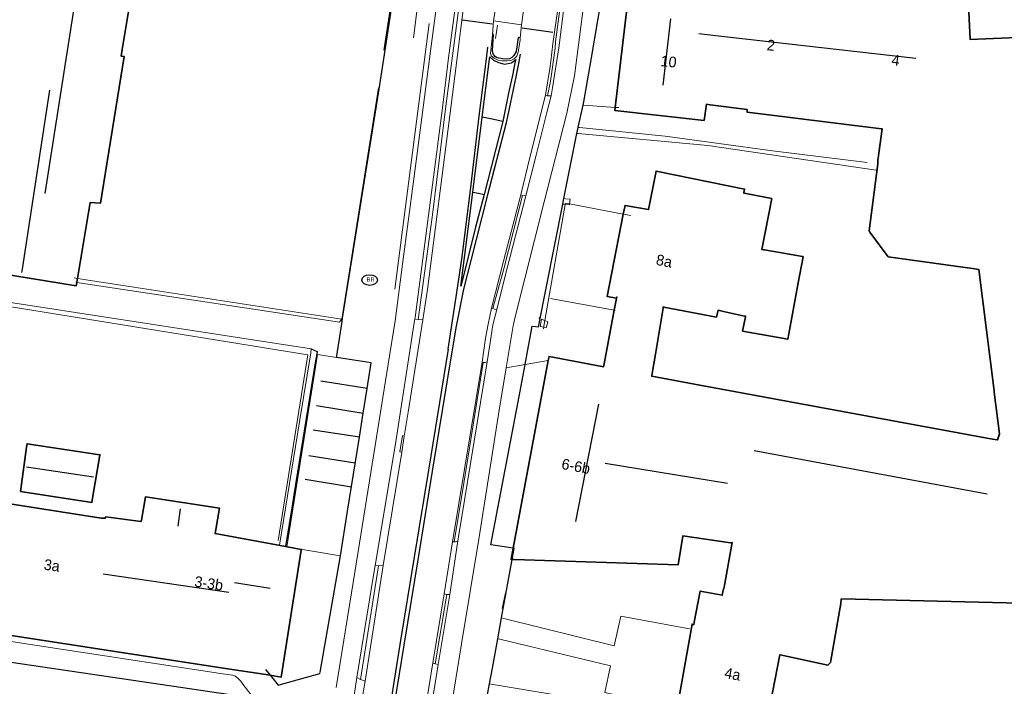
# Model space of a CAD drawing. Header units: metres. Extents: x 169249 to 194689, y 406250 to 412203.
# Tile 316 of 442: x 187817 to 187909, y 411067 to 411130. Entities that reach past the tile are written whole.
import ezdxf
from ezdxf.enums import TextEntityAlignment as Align

# ---------------------------------------------------------------- set-up
doc = ezdxf.new("R2010")
doc.units = ezdxf.units.M
doc.layers.get('0').update_dxf_attribs({"linetype": 'CONTINUOUS'})
for name, color, linetype, lineweight in [('BGT_NLCS_N264$0$B-WE-BV-LEUNING-G', 252, 'BGT_NLCS_N264$0$BV-LEUNING', 18), ('BGT_NLCS_N264$0$B-WE-IE-TERREINAFSCHEIDING_KUNSTMATIG_HEKWERK-G', 252, 'BGT_NLCS_N264$0$IE-TERREINAFSCHEIDING-KUNSTMATIG', 18), ('BGT_NLCS_N264$0$B-WE-IE-TERREINAFSCHEIDING_KUNSTMATIG_MUUR-G', 252, 'BGT_NLCS_N264$0$IE-TERREINAFSCHEIDING-KUNSTMATIG-DICHT', 18), ('BGT_NLCS_N264$0$B-WE-OG-TOPOGRAFIE_BEBOUWING-G', 252, 'CONTINUOUS', 35), ('BGT_NLCS_N264$0$B-WE-OG-TOPOGRAFIE_WEG_PARKEERPLAATS-G', 252, 'CONTINUOUS', 18), ('BGT_NLCS_N264$0$B-WE-OG-TOPOGRAFIE_WEG_RIJWEG-GV', 252, 'CONTINUOUS', 18), ('BGT_NLCS_N264$0$B-WE-OG-TOPOGRAFIE_WEG_RIJWIELPAD-GV', 252, 'CONTINUOUS', 18), ('BGT_NLCS_N264$0$B-WE-OG-TOPOGRAFIE_WEG_VERHARD-G', 252, 'CONTINUOUS', 18), ('BGT_NLCS_N264$0$B-WE-OG-TOPOGRAFIE_WEG_VOETPAD-GV', 252, 'CONTINUOUS', 18), ('X-XX-AL-REFERENTIE-G', 7, 'CONTINUOUS', 18)]:
    doc.layers.add(name, color=color, linetype=linetype, lineweight=lineweight)
for name, color, linetype in [('BGT_NLCS_N264$0$B-WE-IE-MEUBILAIR_WEGMEUBILAIR-S', 252, 'CONTINUOUS'), ('BGT_NLCS_N264$0$B-WE-KG-KADASTRAAL_NOK-G', 252, 'CONTINUOUS'), ('BGT_NLCS_N264$0$B-WE-KL-WATER_BRANDLEIDING_PUT-S', 252, 'CONTINUOUS'), ('BGT_NLCS_N264$0$B-WE-OG-TOPOGRAFIE_WEG_RIJWEG-G', 252, 'CONTINUOUS'), ('BGT_NLCS_N264$0$B-WE-OG-TOPOGRAFIE_WEG_VERKEERSEILAND-GV', 252, 'CONTINUOUS'), ('BGT_NLCS_N264$0$B-WE-OG-TOPOGRAFIE_WEG_VOETPAD-G', 252, 'CONTINUOUS'), ('BGT_NLCS_N264$0$B-WE-VH-KANTOPSLUITING-G', 252, 'CONTINUOUS'), ('BGT_NLCS_N264$0$B-WE-VW-MARKERING-G', 252, 'CONTINUOUS'), ('BGT_NLCS_N264$0$Label_Nummeraanduidingreeks', 252, 'CONTINUOUS')]:
    doc.layers.add(name, color=color, linetype=linetype)
doc.styles.add('BGT_NLCS_N264$0$NLCS-ISO', font='NLCS-ISO.ttf')
doc.styles.add('BGT_NLCS_N264$0$STANDARD', font='txt')
doc.linetypes.add('BGT_NLCS_N264$0$BV-LEUNING', pattern='A,1,[69,NLCS.SHX,S=0.2,R=0,X=0,Y=0],1', length=2)
doc.linetypes.add('BGT_NLCS_N264$0$IE-TERREINAFSCHEIDING-KUNSTMATIG', pattern='A,4,[82,NLCS.SHX,S=0.75,R=90,X=0,Y=0],4,-2', length=10)
doc.linetypes.add('BGT_NLCS_N264$0$IE-TERREINAFSCHEIDING-KUNSTMATIG-DICHT', pattern='A,8,-1,[82,NLCS.SHX,S=0.75,R=90,X=0,Y=0],-1', length=10)

# ---------------------------------------------------------------- blocks, each defined once
blk = doc.blocks.new('BGT_NLCS_N264$0$SIE-WEG_STRAATPOT_BRANDKRAAN-SO')
blk.add_ellipse((0, 0), major_axis=(-0.729, 0), ratio=0.685994)
at = {"style": 'BGT_NLCS_N264$0$NLCS-ISO'}
blk.add_text('BR', height=0.4, dxfattribs=at).set_placement((-0.298, -0.153))
blk = doc.blocks.new('BGT_NLCS_N264')
at = {"layer": 'BGT_NLCS_N264$0$B-WE-BV-LEUNING-G'}
blk.add_line((187861.654, 411129.155, 11.545), (187861.465, 411127.919, 11.539), dxfattribs=at)
at = {"layer": 'BGT_NLCS_N264$0$B-WE-IE-MEUBILAIR_WEGMEUBILAIR-S'}
blk.add_point((187865.566, 411101.812, 11.596), dxfattribs=at)
at = {"layer": 'BGT_NLCS_N264$0$B-WE-IE-TERREINAFSCHEIDING_KUNSTMATIG_HEKWERK-G'}
for p, q in [((187853.813, 411127.984, 11.584), (187854.823, 411136.374, 11.641)), ((187852.052, 411104.516, 11.528), (187855.26, 411129.308, 11.546)), ((187866.067, 411101.582, 11.738), (187867.967, 411112.43, 11.835)), ((187868.375, 411112.483, 11.841), (187873.385, 411111.517, 11.902)), ((187872.537, 411102.558, 11.916), (187866.585, 411103.664, 11.854)), ((187865.935, 411100.831, 11.731), (187865.958, 411100.961, 11.732)), ((187862.065, 411074.73, 11.743), (187862.405, 411076.178, 11.749))]:
    blk.add_line(p, q, dxfattribs=at)
for points in [[(187867.967, 411112.43, 11.835), (187867.989, 411112.557, 11.836), (187868.375, 411112.483, 11.841)], [(187873.385, 411111.517, 11.902), (187873.734, 411111.45, 11.907), (187874.086, 411111.382, 11.911)], [(187810.649, 411103.788, 11.671), (187843.949, 411098.379, 11.698), (187841.183, 411081.078, 11.737)], [(187872.623, 411102.542, 11.917), (187872.621, 411102.542, 11.917), (187872.537, 411102.558, 11.916)], [(187865.958, 411100.961, 11.732), (187865.977, 411101.068, 11.733), (187866.067, 411101.582, 11.738)]]:
    blk.add_polyline3d(points, dxfattribs=at)
at = {"layer": 'BGT_NLCS_N264$0$B-WE-IE-TERREINAFSCHEIDING_KUNSTMATIG_MUUR-G'}
for p, q in [((187854.17, 411147.702, 12.511), (187851.045, 411126.824, 12.415)), ((187867.743, 411112.455, 11.594), (187867.737, 411112.456, 11.593)), ((187867.806, 411112.98, 11.584), (187867.847, 411112.975, 11.586)), ((187822.44, 411105.521, 12.466), (187822.121, 411105.57, 12.466)), ((187865.637, 411101.023, 11.633), (187865.958, 411100.961, 11.648))]:
    blk.add_line(p, q, dxfattribs=at)
for points in [[(187850.525, 411123.314, 12.433), (187847.111, 411101.733, 12.46), (187822.44, 411105.521, 12.466)], [(187867.967, 411112.43, 11.64), (187867.893, 411112.439, 11.625), (187867.743, 411112.455, 11.594)], [(187867.847, 411112.975, 11.586), (187867.994, 411112.957, 11.592), (187868.426, 411112.904, 11.61), (187868.375, 411112.483, 11.699)], [(187868.375, 411112.483, 11.699), (187868.363, 411112.386, 11.72), (187867.967, 411112.43, 11.64)], [(187866.067, 411101.582, 11.695), (187865.807, 411101.686, 11.742), (187865.758, 411101.706, 11.751), (187865.637, 411101.023, 11.633)], [(187865.958, 411100.961, 11.648), (187866.173, 411100.92, 11.658), (187866.203, 411101.02, 11.656), (187866.34, 411101.473, 11.646), (187866.067, 411101.582, 11.695)]]:
    blk.add_polyline3d(points, dxfattribs=at)
at = {"layer": 'BGT_NLCS_N264$0$B-WE-KG-KADASTRAAL_NOK-G'}
for p, q in [((187825.721, 411153.943, 21.349), (187819.39, 411113.448, 21.25)), ((187877.12, 411123.548, 19.597), (187877.823, 411129.751, 19.606)), ((187868.955, 411082.846, 20.335), (187871.089, 411093.804, 20.377)), ((187885.61, 411089.466, 18.496), (187907.363, 411085.438, 18.457)), ((187823.92, 411086.985, 14.389), (187817.687, 411087.911, 14.347)), ((187871.691, 411088.289, 19.135), (187883.119, 411086.431, 19.201)), ((187831.838, 411082.403, 16.462), (187832.06, 411084.036, 16.513)), ((187836.571, 411076.231, 21.169), (187824.831, 411077.943, 21.115)), ((187837.083, 411077.163, 20.119), (187840.43, 411076.633, 20.113))]:
    blk.add_line(p, q, dxfattribs=at)
for points in [[(187900.707, 411126.056, 18.124), (187893.252, 411126.893, 18.132), (187881.755, 411128.183, 18.144), (187880.427, 411128.332, 18.145)], [(187819.824, 411123.075, 21.412), (187817.235, 411106.188, 21.355), (187817.217, 411106.068, 21.355)]]:
    blk.add_polyline3d(points, dxfattribs=at)
at = {"layer": 'BGT_NLCS_N264$0$B-WE-OG-TOPOGRAFIE_BEBOUWING-G'}
for p, q in [((187863.107, 411080.361, 14.902), (187866.382, 411097.857, 14.899)), ((187841.351, 411080.601, 15.344), (187841.867, 411080.506, 15.157))]:
    blk.add_line(p, q, dxfattribs=at)
for points in [[(187822.377, 411105.149, 15.978), (187822.326, 411104.844, 15.979), (187807.791, 411107.188, 15.627)], [(187872.636, 411121.481, 15.596), (187873.854, 411131.735, 15.631), (187875.7, 411133.155, 15.805), (187882.221, 411132.3, 15.574), (187882.213, 411132.193, 15.103), (187893.501, 411130.857, 15.205), (187894.34, 411136.576, 15.07), (187902.466, 411135.548, 15.064), (187902.214, 411134.084, 14.902), (187904.944, 411133.718, 14.376), (187904.944, 411133.718, 14.376), (187905.47, 411133.647, 14.275), (187905.759, 411127.825, 13.864), (187912.341, 411128.091, 13.831)], [(187830.971, 411152.864, 16.016), (187830.925, 411152.572, 16.017), (187827.714, 411132.186, 16.063), (187827.5, 411132.225, 16.063), (187827.425, 411131.769, 16.058), (187826.617, 411126.875, 16.004), (187826.514, 411126.249, 15.997), (187826.794, 411126.214, 16.003), (187824.588, 411112.551, 16.078), (187823.631, 411112.611, 15.949), (187822.44, 411105.521, 15.976)], [(187873.385, 411111.517, 16.898), (187873.546, 411112.335, 16.897), (187875.734, 411111.947, 16.876), (187876.451, 411115.539, 16.897), (187884.711, 411113.854, 16.909), (187884.645, 411113.524, 16.92), (187884.637, 411113.482, 16.921), (187884.825, 411113.461, 15.169), (187887.244, 411112.967, 15.169), (187886.331, 411108.211, 14.83), (187886.48, 411108.194, 14.464), (187886.576, 411108.183, 14.227), (187890.101, 411107.557, 14.239), (187890.164, 411107.546, 14.239), (187889.712, 411105.11, 14.263), (187888.829, 411100.347, 14.309), (187888.735, 411099.84, 14.314), (187884.524, 411100.604, 14.323), (187884.787, 411101.946, 14.26), (187884.799, 411102.009, 14.257), (187884.712, 411102.01, 14.167), (187882.737, 411102.442, 14.476), (187882.233, 411102.556, 17.047), (187882.206, 411102.443, 17.03), (187882.078, 411101.914, 16.951), (187877.173, 411102.852, 16.909), (187877.115, 411102.863, 16.909), (187877.11, 411102.739, 14.38), (187876.382, 411098.456, 14.241), (187876.139, 411097.028, 14.194), (187876.055, 411096.461, 14.712), (187876.046, 411096.401, 14.767), (187880.545, 411095.57, 14.746), (187902.289, 411091.556, 14.643), (187907.865, 411090.526, 14.617), (187908.323, 411090.448, 15.793), (187908.385, 411090.648, 15.796), (187908.505, 411091.036, 15.802), (187908.015, 411094.904, 15.779), (187907.998, 411095.038, 15.778), (187906.565, 411106.357, 15.709), (187906.212, 411106.406, 15.676), (187898.111, 411107.528, 14.911), (187896.411, 411109.846, 14.917), (187896.337, 411109.947, 14.917), (187897.137, 411116.204, 14.917), (187897.149, 411116.297, 14.917), (187897.151, 411116.534, 14.32), (187897.553, 411119.466, 14.329), (187897.472, 411119.478, 14.275), (187897.226, 411119.515, 14.113), (187884.935, 411121.041, 14.074), (187884.94, 411121.27, 15.07), (187881.482, 411121.713, 15.133), (187881.156, 411121.771, 15.604), (187880.931, 411120.263, 15.574), (187872.6, 411121.176, 15.595), (187872.636, 411121.481, 15.596)], [(187872.537, 411102.558, 14.277), (187872.77, 411103.798, 14.287), (187872.744, 411103.687, 16.909), (187871.88, 411103.845, 16.909), (187873.385, 411111.517, 16.898)], [(187822.44, 411105.521, 15.976), (187822.418, 411105.389, 15.977), (187822.377, 411105.149, 15.978)], [(187866.382, 411097.857, 14.899), (187866.455, 411098.246, 14.899), (187866.793, 411098.182, 14.888), (187871.551, 411097.288, 14.737), (187871.595, 411097.541, 14.236), (187872.537, 411102.558, 14.277)], [(187823.914, 411085.4, 13.111), (187823.784, 411084.629, 13.12), (187817.126, 411085.656, 13.084), (187817.216, 411086.316, 13.08), (187817.688, 411089.77, 13.062), (187817.733, 411090.1, 13.06), (187824.532, 411089.066, 13.066), (187824.494, 411088.839, 13.069), (187823.914, 411085.4, 13.111)], [(187919.512, 411089.708, 15.753), (187919.55, 411088.965, 15.757), (187919.51, 411088.962, 15.757), (187910.05, 411088.263, 15.721), (187909.923, 411088.254, 15.721), (187910.399, 411075.224, 15.772), (187893.745, 411075.62, 15.664), (187893.739, 411075.58, 15.563), (187893.677, 411075.186, 14.578), (187892.723, 411069.69, 14.725), (187892.484, 411069.435, 14.608), (187888.035, 411070.401, 14.71), (187887.991, 411070.389, 18.109), (187886.649, 411063.538, 18.299)], [(187878.366, 411065.095, 17.971), (187879.805, 411073.274, 17.971), (187879.961, 411073.21, 18.025), (187880.012, 411073.459, 14.986), (187880.562, 411076.343, 14.803), (187882.605, 411075.964, 14.687), (187882.626, 411075.96, 14.686), (187882.752, 411076.55, 15.722), (187882.756, 411076.567, 15.751), (187882.849, 411077.067, 15.744), (187883.533, 411080.727, 15.696), (187883.56, 411080.871, 15.694), (187883.379, 411080.851, 14.932), (187878.958, 411081.509, 14.956), (187878.951, 411081.465, 14.956), (187878.501, 411078.794, 14.953), (187863.19, 411079.304, 14.903), (187863.011, 411079.31, 14.902)], [(187840.429, 411068.491, 14.59), (187835.858, 411069.194, 14.589), (187797.641, 411075.068, 14.584), (187797.751, 411075.885, 14.815), (187797.891, 411076.921, 15.109), (187797.896, 411076.916, 14.419), (187797.805, 411076.944, 14.408), (187797.607, 411077.006, 14.383), (187799.076, 411086.947, 14.392), (187805.893, 411085.875, 14.68), (187806.166, 411085.869, 15.079), (187806.207, 411086.051, 15.082), (187824.645, 411083.164, 15.088), (187825.035, 411083.139, 15.637), (187825.07, 411083.267, 15.649), (187828.351, 411082.83, 15.547), (187828.397, 411082.972, 14.644), (187828.795, 411085.148, 14.662), (187835.683, 411084.087, 14.683), (187835.311, 411081.907, 14.608), (187835.28, 411081.722, 17.554), (187841.351, 411080.601, 15.344)], [(187841.867, 411080.506, 15.157), (187843.325, 411080.237, 14.626), (187843.315, 411080.176, 14.626), (187841.459, 411068.333, 14.59), (187840.772, 411068.439, 14.59), (187840.429, 411068.491, 14.59)], [(187863.011, 411079.31, 14.902), (187862.911, 411079.313, 14.902), (187863.107, 411080.361, 14.902)]]:
    blk.add_polyline3d(points, dxfattribs=at)
at = {"layer": 'BGT_NLCS_N264$0$B-WE-OG-TOPOGRAFIE_WEG_PARKEERPLAATS-G'}
for points in [[(187846.624, 411098.14, 11.676), (187844.846, 411098.41, 11.719), (187841.967, 411080.492, 11.71), (187846.966, 411079.627, 11.683), (187846.981, 411079.624, 11.683)], [(187839.115, 411066.364, 11.395), (187838.88, 411066.466, 11.404), (187838.607, 411066.697, 11.404), (187837.884, 411067.656, 11.407), (187837.676, 411067.957, 11.407), (187837.419, 411068.229, 11.407), (187837.402, 411068.241, 11.407), (187837.159, 411068.418, 11.404), (187837.11, 411068.454, 11.404), (187836.903, 411068.503, 11.404), (187835.797, 411068.671, 11.404), (187816.431, 411071.608, 11.41), (187805.002, 411073.307, 11.399), (187800.564, 411073.966, 11.395)]]:
    blk.add_polyline3d(points, dxfattribs=at)
at = {"layer": 'BGT_NLCS_N264$0$B-WE-OG-TOPOGRAFIE_WEG_RIJWEG-G'}
blk.add_polyline3d([(187799.101, 411072.302, 11.365), (187809.664, 411070.686, 11.359), (187831.226, 411067.525, 11.341), (187838.368, 411066.46, 11.389), (187838.727, 411066.414, 11.392), (187838.818, 411066.402, 11.393), (187839.115, 411066.364, 11.395)], dxfattribs=at)
at = {"layer": 'BGT_NLCS_N264$0$B-WE-OG-TOPOGRAFIE_WEG_RIJWEG-GV'}
for p, q in [((187861.273, 411129.554, 11.545), (187861.745, 411132.532, 11.509)), ((187864.281, 411132.216, 11.542), (187863.898, 411129.188, 11.542)), ((187861.161, 411128.284, 11.556), (187861.273, 411129.554, 11.545)), ((187863.898, 411129.188, 11.542), (187863.767, 411127.954, 11.554)), ((187857.437, 411080.933, 11.398), (187860.208, 411097.714, 11.383)), ((187852.946, 411090.815, 11.37), (187852.708, 411089.312, 11.379)), ((187852.708, 411089.312, 11.379), (187850.974, 411078.739, 11.488)), ((187856.665, 411076.096, 11.413), (187857.437, 411080.933, 11.398)), ((187850.974, 411078.739, 11.488), (187849.277, 411067.943, 11.554)), ((187855.62, 411069.668, 11.422), (187856.665, 411076.096, 11.413)), ((187854.651, 411063.734, 11.545), (187855.62, 411069.668, 11.422)), ((187849.277, 411067.943, 11.554), (187847.764, 411058.982, 11.683))]:
    blk.add_line(p, q, dxfattribs=at)
for points in [[(187861.076, 411147.63, 11.423), (187860.305, 411143.751, 11.503), (187859.673, 411140.155, 11.5), (187859.162, 411136.72, 11.464), (187859.11, 411136.344, 11.48), (187858.975, 411135.379, 11.523), (187858.877, 411134.057, 11.449), (187858.186, 411128.637, 11.461), (187858.027, 411127.373, 11.407), (187857.898, 411126.337, 11.409), (187857.193, 411120.709, 11.422), (187855.119, 411104.498, 11.464), (187854.67, 411101.669, 11.488)], [(187866.126, 411122.606, 11.335), (187866.525, 411125.105, 11.335), (187866.635, 411125.796, 11.335), (187866.821, 411127.424, 11.386), (187867.547, 411132.632, 11.413), (187867.652, 411133.49, 11.35), (187867.779, 411134.165, 11.308), (187867.887, 411135.325, 11.309), (187868.384, 411140.639, 11.314), (187868.398, 411142.554, 11.341), (187868.399, 411142.784, 11.344)], [(187862.551, 411125.828, 11.473), (187862.117, 411125.809, 11.473), (187861.701, 411125.895, 11.473), (187861.336, 411126.076, 11.473), (187861.056, 411126.294, 11.473), (187860.998, 411126.51, 11.476), (187861.13, 411127.935, 11.485), (187861.161, 411128.284, 11.556)], [(187863.767, 411127.954, 11.554), (187863.745, 411127.747, 11.509), (187863.572, 411126.645, 11.464), (187863.44, 411126.262, 11.476), (187863.21, 411126.005, 11.473), (187862.892, 411125.868, 11.473), (187862.551, 411125.828, 11.473)], [(187863.808, 411113.328, 11.371), (187864.65, 411116.801, 11.368), (187866.126, 411122.606, 11.335)], [(187861.09, 411102.756, 11.359), (187862.203, 411107.12, 11.344), (187863.808, 411113.328, 11.371)], [(187860.208, 411097.714, 11.383), (187860.532, 411099.959, 11.362), (187860.758, 411101.269, 11.368), (187861.09, 411102.756, 11.359)], [(187854.67, 411101.669, 11.488), (187853.308, 411093.058, 11.434), (187852.946, 411090.815, 11.37)]]:
    blk.add_polyline3d(points, dxfattribs=at)
at = {"layer": 'BGT_NLCS_N264$0$B-WE-OG-TOPOGRAFIE_WEG_RIJWIELPAD-GV'}
for p, q in [((187866.311, 411122.544, 11.446), (187866.126, 411122.606, 11.335)), ((187866.658, 411122.567, 11.428), (187866.311, 411122.544, 11.446)), ((187863.992, 411113.255, 11.467), (187863.808, 411113.328, 11.371)), ((187864.298, 411113.232, 11.467), (187863.992, 411113.255, 11.467)), ((187861.221, 411102.709, 11.41), (187861.09, 411102.756, 11.359)), ((187854.223, 411101.679, 11.497), (187853.92, 411101.733, 11.498)), ((187854.67, 411101.669, 11.488), (187854.223, 411101.679, 11.497)), ((187860.689, 411097.728, 11.443), (187857.95, 411081.035, 11.521)), ((187860.317, 411097.69, 11.413), (187860.208, 411097.714, 11.383)), ((187857.95, 411081.035, 11.521), (187857.179, 411076.018, 11.545)), ((187857.437, 411080.933, 11.398), (187857.586, 411080.938, 11.46)), ((187850.535, 411078.703, 11.593), (187848.845, 411068.116, 11.62)), ((187850.233, 411078.744, 11.593), (187850.535, 411078.703, 11.593)), ((187850.535, 411078.703, 11.593), (187850.974, 411078.739, 11.488)), ((187855.838, 411069.563, 11.569), (187856.915, 411076.025, 11.545)), ((187857.179, 411076.018, 11.545), (187856.109, 411069.507, 11.569)), ((187856.915, 411076.025, 11.545), (187856.665, 411076.096, 11.413)), ((187857.179, 411076.018, 11.545), (187856.915, 411076.025, 11.545)), ((187855.185, 411063.664, 11.632), (187856.109, 411069.507, 11.569)), ((187855.838, 411069.563, 11.569), (187855.62, 411069.668, 11.422)), ((187856.109, 411069.507, 11.569), (187855.838, 411069.563, 11.569)), ((187848.845, 411068.116, 11.62), (187848.502, 411068.274, 11.608)), ((187849.277, 411067.943, 11.554), (187848.845, 411068.116, 11.62))]:
    blk.add_line(p, q, dxfattribs=at)
for points in [[(187860.797, 411147.572, 11.509), (187860.077, 411143.785, 11.493), (187859.161, 411138.969, 11.473), (187858.654, 411135.736, 11.473), (187857.886, 411129.597, 11.455), (187856.835, 411121.595, 11.452), (187855.578, 411111.456, 11.473), (187854.223, 411101.679, 11.497)], [(187853.92, 411101.733, 11.498), (187853.946, 411101.882, 11.5), (187855.566, 411114.248, 11.464), (187856.511, 411121.435, 11.47), (187857.068, 411126.092, 11.482), (187857.933, 411132.689, 11.533), (187858.61, 411137.846, 11.527), (187858.998, 411140.288, 11.488), (187859.638, 411143.85, 11.5)], [(187868.669, 411142.734, 11.479), (187868.66, 411142.515, 11.478), (187868.501, 411138.67, 11.461), (187868.185, 411135.8, 11.44), (187867.944, 411133.915, 11.473), (187867.847, 411133.466, 11.467), (187867.065, 411127.592, 11.479), (187867.023, 411127.013, 11.449), (187866.59, 411123.929, 11.446), (187866.311, 411122.544, 11.446)], [(187868.937, 411142.474, 11.473), (187868.859, 411139.463, 11.416), (187868.724, 411137.469, 11.407), (187868.529, 411135.815, 11.41), (187867.914, 411131.528, 11.458), (187867.358, 411127.038, 11.458), (187866.776, 411123.314, 11.443), (187866.658, 411122.567, 11.428)], [(187866.658, 411122.567, 11.428), (187866.236, 411121.002, 11.419), (187865.254, 411117.017, 11.443), (187864.298, 411113.232, 11.467)], [(187863.992, 411113.255, 11.467), (187862.219, 411106.421, 11.449), (187861.221, 411102.709, 11.41)], [(187864.298, 411113.232, 11.467), (187862.342, 411105.63, 11.455), (187861.58, 411102.622, 11.461)], [(187861.58, 411102.622, 11.461), (187861.211, 411101.191, 11.446), (187860.924, 411099.33, 11.443), (187860.689, 411097.728, 11.443)], [(187861.58, 411102.622, 11.461), (187861.352, 411102.661, 11.461), (187861.221, 411102.709, 11.41)], [(187850.233, 411078.744, 11.593), (187852.136, 411090.093, 11.479), (187853.894, 411101.584, 11.497), (187853.92, 411101.733, 11.498)], [(187857.586, 411080.938, 11.46), (187858.504, 411086.41, 11.485), (187860.317, 411097.69, 11.413)], [(187860.689, 411097.728, 11.443), (187860.426, 411097.665, 11.443), (187860.317, 411097.69, 11.413)], [(187851.448, 411097.513, 11.584), (187850.342, 411090.702, 11.59), (187848.35, 411078.29, 11.614), (187846.584, 411067.361, 11.656)], [(187852.708, 411089.312, 11.379), (187852.516, 411089.341, 11.379), (187852.762, 411090.852, 11.368), (187852.946, 411090.815, 11.37)], [(187857.586, 411080.938, 11.46), (187857.735, 411080.943, 11.521), (187857.95, 411081.035, 11.521)], [(187848.502, 411068.274, 11.608), (187850.183, 411078.593, 11.59), (187850.233, 411078.744, 11.593)], [(187848.502, 411068.274, 11.608), (187848.479, 411068.08, 11.608), (187847.782, 411063.568, 11.617), (187847.017, 411058.943, 11.737)]]:
    blk.add_polyline3d(points, dxfattribs=at)
at = {"layer": 'BGT_NLCS_N264$0$B-WE-OG-TOPOGRAFIE_WEG_VERHARD-G'}
for p, q in [((187872.636, 411121.481, 11.639), (187872.965, 411121.457, 11.641)), ((187822.377, 411105.149, 11.686), (187822.266, 411105.166, 11.686))]:
    blk.add_line(p, q, dxfattribs=at)
for points in [[(187869.641, 411121.698, 11.616), (187869.689, 411121.695, 11.616), (187872.636, 411121.481, 11.639)], [(187869.059, 411119.046, 11.658), (187869.173, 411119.036, 11.659), (187881.29, 411117.921, 11.74), (187896.976, 411115.637, 11.758)], [(187896.164, 411116.327, 11.446), (187887.301, 411117.429, 11.599), (187877.283, 411118.784, 11.71), (187869.283, 411119.601, 11.647), (187869.172, 411119.612, 11.646)], [(187847.188, 411101.823, 11.65), (187846.963, 411101.532, 11.608), (187846.899, 411101.449, 11.596), (187822.377, 411105.149, 11.686)], [(187844.261, 411098.944, 11.662), (187807.271, 411104.641, 11.769), (187806.887, 411104.7, 11.77)], [(187841.3, 411080.626, 11.71), (187843.163, 411092.149, 11.68), (187844.203, 411098.585, 11.663), (187844.261, 411098.944, 11.662)], [(187862.026, 411073.854, 11.759), (187862.228, 411073.804, 11.764), (187872.537, 411071.24, 12.043), (187873.169, 411074.004, 12.136), (187879.581, 411072.827, 12.187)], [(187878.166, 411065.39, 12.256), (187871.651, 411066.889, 12.118), (187872.192, 411069.364, 12.1), (187861.856, 411071.866, 11.795), (187861.675, 411071.91, 11.79)], [(187860.902, 411067.684, 11.837), (187861.041, 411067.661, 11.839), (187869.815, 411066.203, 11.986), (187871.012, 411066.462, 12.001), (187878.12, 411065.295, 12.04), (187877.118, 411060.285, 12.04), (187877.66, 411060.16, 12.043), (187878.708, 411064.95, 12.034)]]:
    blk.add_polyline3d(points, dxfattribs=at)
at = {"layer": 'BGT_NLCS_N264$0$B-WE-OG-TOPOGRAFIE_WEG_VERKEERSEILAND-GV'}
blk.add_polyline3d([(187863.767, 411127.954, 11.554), (187863.584, 411127.997, 11.56), (187863.401, 411126.684, 11.575), (187863.176, 411126.306, 11.575), (187862.978, 411126.139, 11.572), (187862.75, 411126.011, 11.572), (187862.473, 411125.975, 11.572), (187862.139, 411126.018, 11.572), (187861.768, 411126.076, 11.572), (187861.542, 411126.147, 11.572), (187861.41, 411126.242, 11.572), (187861.257, 411126.411, 11.572), (187861.208, 411126.567, 11.572), (187861.175, 411126.795, 11.572), (187861.273, 411128.267, 11.551), (187861.161, 411128.284, 11.556)], dxfattribs=at)
at = {"layer": 'BGT_NLCS_N264$0$B-WE-OG-TOPOGRAFIE_WEG_VOETPAD-G'}
for p, q in [((187867.847, 411112.975, 11.646), (187869.059, 411119.046, 11.658)), ((187869.059, 411119.046, 11.658), (187869.172, 411119.612, 11.646)), ((187867.743, 411112.455, 11.645), (187867.847, 411112.975, 11.646)), ((187849.112, 411092.947, 11.645), (187849.483, 411095.265, 11.639)), ((187848.757, 411090.725, 11.652), (187849.112, 411092.947, 11.645)), ((187862.026, 411073.854, 11.759), (187863.011, 411079.31, 11.667)), ((187861.675, 411071.91, 11.79), (187862.026, 411073.854, 11.759)), ((187839.996, 411069.026, 11.548), (187840.429, 411068.491, 11.557))]:
    blk.add_line(p, q, dxfattribs=at)
for points in [[(187847.188, 411101.823, 11.65), (187850.596, 411123.169, 11.668), (187851.157, 411126.823, 11.677), (187854.54, 411148.991, 11.637)], [(187870.41, 411126.117, 11.575), (187871.601, 411133.099, 11.595), (187871.676, 411133.542, 11.596)], [(187869.641, 411121.698, 11.616), (187869.706, 411121.987, 11.563), (187869.829, 411122.711, 11.565), (187870.41, 411126.117, 11.575)], [(187869.172, 411119.612, 11.646), (187869.203, 411119.768, 11.602), (187869.641, 411121.698, 11.616)], [(187864.222, 411097.477, 11.653), (187864.886, 411101.072, 11.641), (187865.455, 411100.999, 11.623), (187867.743, 411112.455, 11.645)], [(187846.624, 411098.14, 11.676), (187846.647, 411098.288, 11.675), (187847.139, 411101.504, 11.652), (187847.188, 411101.823, 11.65)], [(187849.483, 411095.265, 11.639), (187849.864, 411097.644, 11.632), (187846.624, 411098.14, 11.676)], [(187863.107, 411080.361, 11.649), (187861.036, 411080.666, 11.629), (187863.675, 411094.513, 11.662), (187864.222, 411097.477, 11.653)], [(187846.981, 411079.624, 11.683), (187847.651, 411083.811, 11.671), (187848.757, 411090.725, 11.652)], [(187863.011, 411079.31, 11.667), (187863.198, 411080.348, 11.65), (187863.107, 411080.361, 11.649)], [(187840.429, 411068.491, 11.557), (187841.173, 411067.573, 11.572), (187841.249, 411067.594, 11.573), (187845.072, 411068.671, 11.629), (187845.094, 411068.795, 11.63), (187846.981, 411079.624, 11.683)], [(187860.902, 411067.684, 11.837), (187861.178, 411069.15, 11.695), (187861.675, 411071.91, 11.79)], [(187859.998, 411062.892, 11.766), (187860.05, 411063.157, 11.764), (187860.902, 411067.684, 11.837)]]:
    blk.add_polyline3d(points, dxfattribs=at)
at = {"layer": 'BGT_NLCS_N264$0$B-WE-OG-TOPOGRAFIE_WEG_VOETPAD-GV'}
for p, q in [((187861.273, 411129.554, 11.545), (187863.898, 411129.188, 11.542)), ((187866.382, 411097.857, 0.967), (187864.222, 411097.477, 6.805)), ((187864.222, 411097.477, 6.805), (187862.463, 411097.167, 11.56))]:
    blk.add_line(p, q, dxfattribs=at)
for points in [[(187851.448, 411097.513, 11.584), (187852.105, 411101.558, 11.581), (187852.769, 411106.838, 11.542), (187853.839, 411114.826, 11.542), (187855.389, 411126.727, 11.566), (187856.245, 411133.362, 11.545), (187856.862, 411138.022, 11.545), (187857.197, 411140.097, 11.542), (187857.906, 411144.106, 11.523)], [(187870.751, 411142.206, 11.533), (187870.728, 411140.559, 11.53), (187870.374, 411135.923, 11.47), (187869.686, 411130.939, 11.503), (187868.824, 411124.426, 11.524), (187868.127, 411120.941, 11.515), (187866.014, 411112.668, 11.518), (187863.296, 411101.944, 11.557), (187863.12, 411101.091, 11.56), (187862.463, 411097.167, 11.56)], [(187862.463, 411097.167, 11.56), (187861.805, 411093.242, 11.56), (187859.889, 411081.193, 11.584), (187858.29, 411071.44, 11.611), (187856.143, 411058.171, 11.731), (187854.181, 411046.16, 11.866)]]:
    blk.add_polyline3d(points, dxfattribs=at)
at = {"layer": 'BGT_NLCS_N264$0$B-WE-VH-KANTOPSLUITING-G'}
blk.add_line((187841.867, 411080.506, 15.157), (187841.867, 411080.506, 15.157), dxfattribs=at)
blk.add_polyline3d([(187844.261, 411098.944, 11.662), (187844.818, 411098.697, 11.655), (187844.782, 411098.496, 11.677), (187844.628, 411097.638, 11.772), (187842.646, 411085.319, 11.789), (187842.503, 411084.485, 11.717), (187841.867, 411080.506, 15.157)], dxfattribs=at)
at = {"layer": 'BGT_NLCS_N264$0$B-WE-VW-MARKERING-G'}
for p, q in [((187861.136, 411129.234, 11.52), (187858.362, 411129.617, 11.391)), ((187866.812, 411128.454, 11.402), (187863.959, 411128.876, 11.509)), ((187859.354, 411113.567, 11.402), (187860.204, 411120.57, 11.359)), ((187862.13, 411120.153, 11.359), (187860.411, 411113.362, 11.423)), ((187858.68, 411108.441, 11.381), (187859.354, 411113.567, 11.402)), ((187849.483, 411095.265, 11.587), (187845.159, 411095.948, 11.674)), ((187849.501, 411095.262, 11.587), (187849.483, 411095.265, 11.587)), ((187844.747, 411093.664, 11.677), (187849.112, 411092.947, 11.584)), ((187849.112, 411092.947, 11.584), (187849.128, 411092.944, 11.584)), ((187848.757, 411090.725, 11.568), (187844.43, 411091.357, 11.664)), ((187848.775, 411090.722, 11.568), (187848.757, 411090.725, 11.568)), ((187844.038, 411089.001, 11.686), (187848.369, 411088.314, 11.583)), ((187848.001, 411086.055, 11.588), (187843.692, 411086.757, 11.673))]:
    blk.add_line(p, q, dxfattribs=at)
for points in [[(187857.037, 411098.919, 11.405), (187857.782, 411103.805, 11.391), (187858.305, 411107.327, 11.423), (187859.118, 411113.748, 11.402), (187859.938, 411120.672, 11.359), (187860.429, 411124.555, 11.413), (187860.605, 411125.999, 11.413), (187860.739, 411127.098, 11.413)], [(187863.755, 411126.439, 11.456), (187863.594, 411125.573, 11.429), (187863.365, 411124.343, 11.391), (187862.464, 411120.037, 11.37), (187860.673, 411113.198, 11.434), (187859.155, 411107.204, 11.427), (187858.474, 411104.516, 11.423), (187857.796, 411101.066, 11.381), (187857.396, 411098.849, 11.405)], [(187860.204, 411120.57, 11.359), (187860.885, 411125.964, 11.441), (187860.915, 411126.201, 11.445), (187861.228, 411125.92, 11.445), (187861.266, 411125.886, 11.445), (187861.728, 411125.656, 11.466), (187862.074, 411125.569, 11.46), (187862.289, 411125.515, 11.456)], [(187862.289, 411125.515, 11.456), (187862.955, 411125.652, 11.445), (187862.98, 411125.671, 11.444), (187863.341, 411125.953, 11.423), (187863.275, 411125.624, 11.426), (187863.076, 411124.625, 11.434), (187862.661, 411122.811, 11.402), (187862.13, 411120.153, 11.359)], [(187862.13, 411120.153, 11.359), (187861.14, 411120.367, 11.359), (187860.204, 411120.57, 11.359)], [(187860.411, 411113.362, 11.423), (187859.594, 411110.318, 11.402), (187858.253, 411104.892, 11.456), (187858.226, 411104.797, 11.434), (187858.68, 411108.441, 11.381)], [(187859.354, 411113.567, 11.402), (187859.864, 411113.468, 11.412), (187860.411, 411113.362, 11.423)]]:
    blk.add_polyline3d(points, dxfattribs=at)
at = {"layer": 'BGT_NLCS_N264$0$B-WE-VW-MARKERING-G', "linetype": 'Continuous'}
for points in [[(187857.037, 411098.919, 11.405), (187855.191, 411087.617, 11.433), (187853.87, 411079.527, 11.451), (187852.54, 411071.372, 11.506), (187851.266, 411063.521, 11.57), (187849.607, 411053.536, 11.662), (187847.931, 411043.444, 11.772), (187846.574, 411035.443, 11.947), (187846.255, 411033.655, 11.974), (187844.401, 411023.271, 12.13), (187842.857, 411015.098, 12.259), (187841.303, 411007.181, 12.36), (187839.732, 410999.08, 12.424), (187838.082, 410990.965, 12.341), (187835.377, 410977.089, 12.103), (187833.481, 410967.21, 11.993), (187831.065, 410955.104, 11.717), (187829.552, 410946.92, 11.651), (187829.417, 410946.269, 11.637), (187827.912, 410938.984, 11.479), (187825.459, 410926.807, 11.497), (187823.525, 410916.871, 11.451), (187822.535, 410912.621, 11.469)], [(187857.396, 411098.849, 11.405), (187855.55, 411087.547, 11.433), (187854.229, 411079.458, 11.451), (187852.899, 411071.302, 11.506), (187851.625, 411063.452, 11.57), (187849.966, 411053.466, 11.662), (187848.291, 411043.375, 11.772), (187846.933, 411035.373, 11.947), (187846.615, 411033.59, 11.974), (187844.76, 411023.201, 12.13), (187843.217, 411015.029, 12.259), (187841.662, 411007.111, 12.36), (187840.091, 410999.01, 12.424), (187838.441, 410990.896, 12.341), (187835.736, 410977.019, 12.103), (187833.84, 410967.14, 11.993), (187831.424, 410955.034, 11.717), (187829.699, 410946.214, 11.587), (187828.271, 410938.914, 11.479), (187825.818, 410926.737, 11.497), (187823.884, 410916.801, 11.451), (187822.974, 410912.555, 11.482)]]:
    blk.add_polyline3d(points, dxfattribs=at)
at = {"layer": 'BGT_NLCS_N264$0$B-WE-KL-WATER_BRANDLEIDING_PUT-S', "color": 7, "linetype": 'Continuous'}
blk.add_blockref('BGT_NLCS_N264$0$SIE-WEG_STRAATPOT_BRANDKRAAN-SO', (187849.712, 411105.372, 12.46), dxfattribs=at)
at = {"layer": 'BGT_NLCS_N264$0$Label_Nummeraanduidingreeks', "color": 7, "lineweight": 18, "style": 'BGT_NLCS_N264$0$STANDARD'}
for s, rotation, p in [('2', -6, (187887.17, 411127.289)), ('10', -6.2, (187877.619, 411125.755)), ('4', -7.8, (187898.809, 411125.88)), ('8a', -10.9, (187877.204, 411107.155)), ('6-6b', -10.8, (187868.969, 411088.016)), ('3a', -8.1, (187820.049, 411078.752)), ('3-3b', -8.7, (187834.7, 411077.087)), ('4a', -10.5, (187883.592, 411068.61))]:
    blk.add_text(s, height=1, rotation=rotation, dxfattribs=at).set_placement(p, align=Align.MIDDLE)

msp = doc.modelspace()

# ---------------------------------------------------------------- block references
at = {"layer": 'X-XX-AL-REFERENTIE-G'}
msp.add_blockref('BGT_NLCS_N264', (0, 0), dxfattribs=at)

doc.saveas('drawing.dxf')
